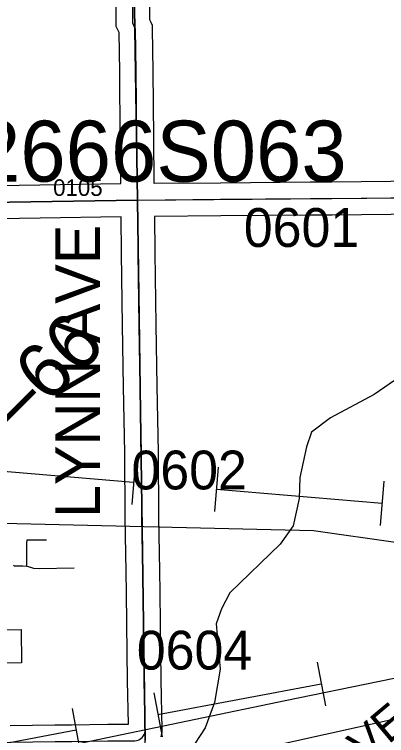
# Model space of a CAD drawing. Extents: x 23.6 to 68.7, y -63 to -29.
# Drawn here: x 44.437 to 45.109, y -46.572 to -45.271 of the extents above; entities that cross this region are included whole.
import ezdxf

# ---------------------------------------------------------------- set-up
doc = ezdxf.new("R2010")
doc.units = 0
for name, color, linetype in [('tdCoHydroRiver', 7, 'Continuous'), ('tdCoInstRd', 7, 'Continuous'), ('tdCoPipe', 7, 'Continuous'), ('tdCoPipe2', 7, 'Continuous'), ('tdCoPipe3', 7, 'Continuous'), ('tdCoSecRdNmbr', 7, 'Continuous'), ('tdCoSecRdTxt', 7, 'Continuous'), ('tdCoSecRteBand', 7, 'Continuous'), ('tdCoSecRteCL', 7, 'Continuous'), ('tdCoSectLine', 7, 'Continuous'), ('tdCoStrucPriMaintName', 7, 'Continuous'), ('tdCoSurfAsphalt', 7, 'Continuous'), ('tdCoSurfConc', 7, 'Continuous'), ('tdCoSurfEarth', 7, 'Continuous'), ('tdCoSurfGravel', 7, 'Continuous'), ('tdCoTwpBndryShd', 7, 'Continuous'), ('tdStHwyPriRefPost1', 7, 'Continuous')]:
    doc.layers.add(name, color=color, linetype=linetype)

msp = doc.modelspace()

# ---------------------------------------------------------------- linework, layer by layer
at = {"layer": 'tdCoHydroRiver'}
msp.add_lwpolyline([(45.1883, -45.8869), (45.0863, -45.9573), (45.0078, -45.9991), (44.9733, -46.0247), (44.9641, -46.0516), (44.952, -46.1069), (44.9508, -46.1448), (44.9402, -46.1939), (44.9168, -46.2272), (44.8261, -46.3149), (44.8106, -46.3435), (44.8014, -46.3704), (44.8085, -46.4524), (44.798, -46.5125), (44.7811, -46.5585), (44.7531, -46.6013), (44.7139, -46.6364), (44.607, -46.6832), (44.5757, -46.7041)], dxfattribs=at)
at = {"layer": 'tdCoInstRd'}
for p, q in [((44.4595, -46.2255), (44.4601, -46.2192)), ((44.4595, -46.2495), (44.4595, -46.2255)), ((44.4601, -46.2192), (44.495, -46.2192)), ((44.4593, -46.2664), (44.4595, -46.2495)), ((44.4356, -46.2647), (44.4372, -46.2661)), ((44.4372, -46.2661), (44.4523, -46.2661)), ((44.4523, -46.2661), (44.4593, -46.2664)), ((44.4593, -46.2664), (44.4598, -46.2664)), ((44.4598, -46.2664), (44.4664, -46.2687)), ((44.4664, -46.2687), (44.4715, -46.2704)), ((44.4715, -46.2704), (44.4816, -46.2707)), ((44.4816, -46.2707), (44.5448, -46.2696))]:
    msp.add_line(p, q, dxfattribs=at)
at = {"layer": 'tdCoPipe'}
for points in [[(46.103, -46.1798), (45.5856, -46.2895), (44.9769, -46.2032), (43.6255, -46.1712), (43.2532, -46.7297), (42.6847, -46.7777), (42.3107, -46.833), (42.0115, -46.9277), (40.9251, -47.1899), (40.1113, -47.3197), (39.6484, -47.4608), (39.1832, -47.451), (38.6235, -47.6839), (38.1571, -47.7224), (37.6167, -48.0396), (37.0534, -48.166), (36.1696, -48.1779)], [(46.1338, -46.2277), (45.7767, -46.3352), (44.9255, -46.5097), (44.1163, -46.6777), (43.3869, -46.8204), (42.92, -46.8308), (42.5619, -46.8739), (42.338, -46.9172), (42.051, -47.0197), (41.7672, -47.0738), (41.3515, -47.1539), (40.3824, -47.3522), (40.1423, -47.3856), (39.6233, -47.5255), (39.2125, -47.5311), (38.6525, -47.7459), (38.1901, -47.7844), (37.6663, -48.1355), (36.7826, -48.2843), (36.2006, -48.2399)], [(46.1215, -46.3345), (45.8873, -46.3578), (45.2643, -46.5112), (44.7329, -46.6291), (43.8936, -46.7934), (43.3419, -46.8915), (42.6259, -46.9958), (42.1065, -47.1095), (41.6222, -47.1623), (41.4799, -47.1602), (40.1315, -47.4603), (39.5684, -47.6007), (39.2033, -47.5875), (37.667, -48.1838), (36.3602, -48.453)]]:
    msp.add_lwpolyline(points, dxfattribs=at)
at = {"layer": 'tdCoPipe2'}
for p, q in [((44.9834, -46.4398), (44.9983, -46.5186)), ((44.6886, -46.4954), (44.7035, -46.5742)), ((44.5412, -46.5232), (44.5561, -46.602))]:
    msp.add_line(p, q, dxfattribs=at)
for points in [[(44.9908, -46.4792), (44.696, -46.5348)], [(44.5486, -46.5626), (44.2538, -46.6182)]]:
    msp.add_lwpolyline(points, dxfattribs=at)
at = {"layer": 'tdCoPipe3'}
for p, q in [((44.6555, -46.0757), (44.6488, -46.1556)), ((44.805, -46.0883), (44.7982, -46.1682)), ((45.1039, -46.1136), (45.0972, -46.1934))]:
    msp.add_line(p, q, dxfattribs=at)
for points in [[(44.6521, -46.1156), (44.3532, -46.0904)], [(45.1005, -46.1535), (44.8016, -46.1282)]]:
    msp.add_lwpolyline(points, dxfattribs=at)
at = {"layer": 'tdCoSecRteBand'}
for points in [[(44.3223, -45.5807), (44.4458, -45.5795), (44.4828, -45.5789), (44.6289, -45.5767), (44.6282, -45.494), (44.6271, -45.3748), (44.6259, -45.3044), (44.6236, -45.2993), (44.621, -45.2934), (44.621, -45.2869), (44.6213, -45.2057)], [(44.6813, -45.2052), (44.681, -45.2807), (44.6832, -45.2855), (44.6857, -45.2911), (44.6858, -45.2972), (44.6871, -45.3739), (44.6871, -45.374), (44.6871, -45.3741), (44.6882, -45.4934), (44.6882, -45.4935), (44.6882, -45.4935), (44.6889, -45.5761)], [(44.6889, -45.5761), (44.6891, -45.5761), (44.8089, -45.575), (44.971, -45.5735), (44.9712, -45.5735), (44.9713, -45.5735), (45.0099, -45.5735), (45.1691, -45.5717), (45.1691, -45.5717), (45.1691, -45.5717), (45.3491, -45.5701), (45.3494, -45.5701), (45.3496, -45.5701), (45.3726, -45.5703), (45.4855, -45.5694), (45.4855, -45.5694), (45.4856, -45.5694), (45.5591, -45.5691), (45.5946, -45.5686), (45.5937, -45.4942), (45.592, -45.3658), (45.592, -45.3658), (45.592, -45.3657), (45.5907, -45.2265)], [(44.4298, -46.5541), (44.5102, -46.5531), (44.5103, -46.5531), (44.5103, -46.5531), (44.5403, -46.5527), (44.6056, -46.5519), (44.6057, -46.5519), (44.6058, -46.5519), (44.643, -46.5517), (44.6414, -46.4735), (44.6414, -46.4734), (44.6414, -46.4733), (44.6401, -46.3705), (44.6401, -46.3704), (44.6401, -46.3703), (44.6397, -46.314), (44.6391, -46.277), (44.6371, -46.1789), (44.6371, -46.1787), (44.6371, -46.1785), (44.6365, -46.0623), (44.6342, -45.943), (44.6342, -45.9429), (44.6342, -45.9429), (44.6324, -45.8322), (44.6324, -45.8322), (44.6324, -45.8322), (44.6305, -45.7026), (44.6305, -45.7025), (44.6305, -45.7025), (44.6299, -45.6367), (44.4838, -45.6389), (44.4466, -45.6395), (44.4466, -45.6395), (44.4465, -45.6395), (44.3231, -45.6407)], [(45.1697, -45.6317), (45.0104, -45.6335), (45.0103, -45.6335), (45.0101, -45.6335), (44.9714, -45.6335), (44.8095, -45.635), (44.8095, -45.635), (44.8095, -45.635), (44.6899, -45.6361), (44.6905, -45.7018), (44.6923, -45.8313), (44.6942, -45.9419), (44.6965, -46.0613), (44.6965, -46.0615), (44.6965, -46.0617), (44.6971, -46.1779), (44.6991, -46.2759), (44.6991, -46.2759), (44.6991, -46.2759), (44.6997, -46.3131), (44.6997, -46.3133), (44.6997, -46.3134), (44.7001, -46.3699), (44.7014, -46.4724), (44.7032, -46.5611), (44.7032, -46.5626), (44.7031, -46.5641), (44.7029, -46.5672), (44.7027, -46.5694), (44.7021, -46.5716), (44.7014, -46.5746)], [(44.4193, -46.3814), (44.4493, -46.3811), (44.4499, -46.4411), (44.4199, -46.4414)]]:
    msp.add_lwpolyline(points, dxfattribs=at)
at = {"layer": 'tdCoSecRteCL'}
for points in [[(44.6594, -45.6064), (44.6591, -45.6003), (44.6582, -45.4937), (44.6571, -45.3744), (44.6558, -45.2978), (44.651, -45.2871), (44.6513, -45.205), (44.6485, -45.1475), (44.6485, -45.0865), (44.6492, -44.9732), (44.6489, -44.8802), (44.6485, -44.8622), (44.6484, -44.8571)], [(44.6594, -45.6064), (44.8092, -45.605), (44.9713, -45.6035), (45.0101, -45.6035), (45.1694, -45.6017), (45.3494, -45.6001), (45.3726, -45.6003), (45.4857, -45.5994), (45.5594, -45.5991), (45.6156, -45.5983), (45.625, -45.5981)], [(44.1736, -45.7937), (44.1739, -45.7849), (44.1749, -45.7622), (44.1766, -45.7482), (44.1855, -45.711), (44.1864, -45.7071), (44.1973, -45.6622), (44.1994, -45.657), (44.2019, -45.652), (44.2046, -45.6471), (44.2077, -45.6423), (44.2111, -45.6378), (44.2181, -45.6333), (44.2272, -45.6279), (44.24, -45.6221), (44.2502, -45.6179), (44.2618, -45.6156), (44.2733, -45.614), (44.3036, -45.6112), (44.3226, -45.6107), (44.4462, -45.6095), (44.4833, -45.6089), (44.6423, -45.6065), (44.6594, -45.6064)], [(44.6696, -46.573), (44.6711, -46.5704), (44.6723, -46.5676), (44.673, -46.5647), (44.6732, -46.5617), (44.6714, -46.4729), (44.6701, -46.3702), (44.6697, -46.3136), (44.6691, -46.2765), (44.6671, -46.1783), (44.6665, -46.0619), (44.6642, -45.9424), (44.6623, -45.8317), (44.6605, -45.7022), (44.6597, -45.6139), (44.6594, -45.6064)]]:
    msp.add_lwpolyline(points, dxfattribs=at)
at = {"layer": 'tdCoSectLine'}
for points in [[(44.6438, -44.6042), (44.659, -45.6063)], [(44.659, -45.6063), (45.6247, -45.5981)], [(43.6569, -45.6219), (44.659, -45.6063)], [(44.659, -45.6063), (44.6731, -46.5813)]]:
    msp.add_lwpolyline(points, dxfattribs=at)
at = {"layer": 'tdCoSurfAsphalt'}
msp.add_lwpolyline([(44.4222, -46.5847), (44.4302, -46.5841), (44.5106, -46.5831), (44.5407, -46.5827), (44.606, -46.5819), (44.6543, -46.5816), (44.6573, -46.5812), (44.6602, -46.5803), (44.6629, -46.5791), (44.6654, -46.5774), (44.6677, -46.5754), (44.6677, -46.5754), (44.6696, -46.573), (44.6711, -46.5704), (44.6723, -46.5676), (44.673, -46.5647), (44.6732, -46.5617), (44.6714, -46.4729), (44.6701, -46.3702), (44.6697, -46.3136), (44.6691, -46.2765), (44.6671, -46.1783)], dxfattribs=at)
at = {"layer": 'tdCoSurfConc'}
msp.add_lwpolyline([(44.3226, -45.6107), (44.4462, -45.6095), (44.4833, -45.6089), (44.6423, -45.6065), (44.6594, -45.6064), (44.8092, -45.605), (44.9713, -45.6035), (45.0101, -45.6035), (45.1694, -45.6017)], dxfattribs=at)
at = {"layer": 'tdCoSurfEarth'}
msp.add_lwpolyline([(44.6594, -45.6064), (44.6591, -45.6003), (44.6582, -45.4937), (44.6571, -45.3744), (44.6558, -45.2978), (44.651, -45.2871), (44.6513, -45.205), (44.6485, -45.1475), (44.6485, -45.0865), (44.6492, -44.9732), (44.6489, -44.8802), (44.6485, -44.8622), (44.6484, -44.8571)], dxfattribs=at)
at = {"layer": 'tdCoSurfGravel'}
msp.add_lwpolyline([(44.6671, -46.1783), (44.6665, -46.0619), (44.6642, -45.9424), (44.6623, -45.8317), (44.6605, -45.7022), (44.6597, -45.6139), (44.6594, -45.6064)], dxfattribs=at)
at = {"layer": 'tdCoTwpBndryShd'}
for points in [[(45.4662, -47.5782), (45.2886, -47.5798), (45.2913, -47.032), (44.6825, -47.037), (44.6731, -46.5813), (44.659, -45.6063), (44.6438, -44.6042), (44.6289, -43.6086), (44.6126, -42.6121), (44.6006, -41.6086), (44.596, -40.6132), (44.5679, -39.6075), (44.5586, -38.6082), (44.5434, -37.6076), (44.5249, -36.6101), (44.5204, -35.6065), (44.4936, -34.6124), (44.4817, -33.64)], [(44.659, -45.6063), (43.6569, -45.6219), (42.6564, -45.6349), (41.6548, -45.649), (40.661, -45.6604), (39.6539, -45.6718), (38.6948, -45.6802), (37.6909, -45.6918), (36.7012, -45.7036), (36.6871, -45.7039), (35.6948, -45.7141), (35.6828, -45.7143), (34.6942, -45.7256), (34.6845, -45.726), (33.6895, -45.7373), (33.6806, -45.7374), (32.7232, -45.7449)]]:
    msp.add_lwpolyline(points, dxfattribs=at)

# ---------------------------------------------------------------- texts
at = {"layer": 'tdCoSecRdNmbr'}
for s, height, rotation, p in [('0105', 0.03, 0.0345, (44.5071, -45.5989)), ('0601', 0.07, 0.035, (44.8511, -45.6909)), ('0602', 0.07, 0.0348, (44.6484, -46.1283)), ('0604', 0.07, 0.0353, (44.658, -46.4532))]:
    msp.add_text(s, height=height, rotation=rotation, dxfattribs=at).set_placement(p)
at = {"layer": 'tdCoSecRdTxt'}
for s, height, rotation, p in [('LYNN AVE', 0.08, 90, (44.5913, -46.1798)), ('MERINO AVE', 0.06, 39.9494, (44.767, -46.8781))]:
    msp.add_text(s, height=height, rotation=rotation, dxfattribs=at).set_placement(p)
at = {"layer": 'tdCoStrucPriMaintName'}
msp.add_text('62666S063', height=0.11, dxfattribs=at).set_placement((44.2842, -45.5731))
msp.add_text('62666S063', height=0.11, dxfattribs=at).set_placement((44.2842, -45.5731))
msp.add_text('62666S063', height=0.11, dxfattribs=at).set_placement((44.2842, -45.5731))
at = {"layer": 'tdStHwyPriRefPost1'}
msp.add_text('‒‒66', height=0.1, rotation=45, dxfattribs=at).set_placement((44.3942, -46.0814))

doc.saveas('drawing.dxf')
